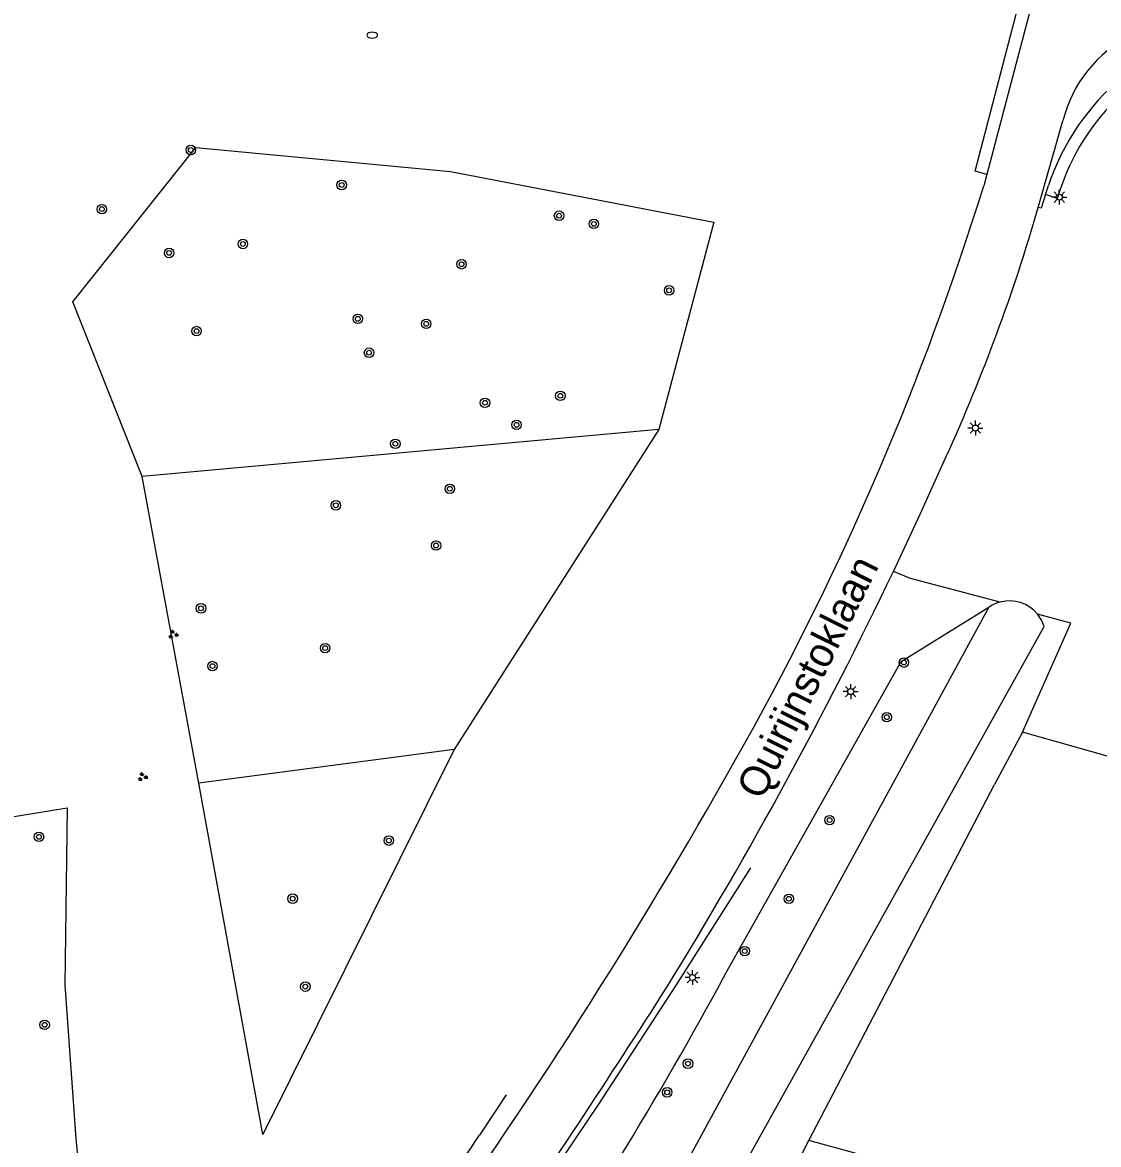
# Model space of a CAD drawing. Extents: x 132999 to 136000, y 398499 to 400501.
# Drawn here: x 134608.9 to 134699.4, y 399049.4 to 399143.7 of the extents above; entities that cross this region are included whole.
import ezdxf

# ---------------------------------------------------------------- set-up
doc = ezdxf.new("R2010")
doc.units = 0
for name, color, linetype in [('gg-afsc-hekwerk', 7, 'Continuous'), ('gg-anno-openbare ruimte label', 7, 'Continuous'), ('gg-knt-BGT kruinlijn', 7, 'Continuous'), ('gg-knt-verharding', 7, 'Continuous'), ('gg-kntw-bovenkant insteek waterloop', 7, 'Continuous'), ('gt-grn-groengrens', 7, 'Continuous'), ('gt-knt-geleideconstructie', 7, 'Continuous'), ('gt-symb-boom', 7, 'Continuous'), ('gt-symb-brandkraan', 7, 'Continuous'), ('gt-symb-groenvak', 7, 'Continuous'), ('gt-symb-lichtmast', 7, 'Continuous')]:
    doc.layers.add(name, color=color, linetype=linetype)

# ---------------------------------------------------------------- blocks, each defined once
blk = doc.blocks.new('gt0-LMAST')
at = {"layer": 'gt-symb-lichtmast'}
for p, q in [((-0.182, 0.173), (-0.447, 0.438)), ((-0.005, 0.246), (-0.005, 0.621)), ((0.172, 0.173), (0.437, 0.438)), ((-0.255, -0.004), (-0.63, -0.004)), ((-0.182, -0.181), (-0.447, -0.446)), ((-0.005, -0.254), (-0.005, -0.629)), ((0.437, -0.446), (0.172, -0.181)), ((0.245, -0.004), (0.62, -0.004))]:
    blk.add_line(p, q, dxfattribs=at)
blk.add_circle((-0.005, -0.004), 0.25, dxfattribs=at)
blk = doc.blocks.new('gt0-BOOM')
at = {"layer": 'gt-symb-boom'}
for radius in [0.4, 0.2]:
    blk.add_circle((0, 0), radius, dxfattribs=at)
blk = doc.blocks.new('gt0-BR')
at = {"layer": 'gt-symb-brandkraan'}
for centre, radius, start, end in [((-0.244, 0), 0.206, 107.56694, 252.43307), ((0.599, -2.664), 3, 106.89205, 107.56694), ((0, -0.691), 0.938, 73.10799, 106.89205), ((-0.599, -2.664), 3, 72.43309, 73.10799), ((0.244, 0), 0.206, 287.56695, 72.43309), ((0.599, 2.664), 3, 252.43307, 253.10797), ((0, 0.691), 0.938, 253.10797, 286.89206), ((-0.599, 2.664), 3, 286.89206, 287.56695)]:
    blk.add_arc(centre, radius, start, end, dxfattribs=at)
blk = doc.blocks.new('gt0-GRVAK')
at = {"layer": 'gt-symb-groenvak'}
for p, q in [((-0.11, 0.189), (-0.228, 0.24)), ((-0.182, 0.153), (0.088, 0.153)), ((-0.091, 0.211), (-0.156, 0.322)), ((-0.047, 0.214), (-0.047, 0.393)), ((-0.004, 0.211), (0.061, 0.322)), ((0.015, 0.189), (0.133, 0.24)), ((0.262, -0.052), (0.197, 0.059)), ((0.305, -0.049), (0.305, 0.13)), ((0.349, -0.052), (0.414, 0.059)), ((-0.245, -0.228), (-0.363, -0.177)), ((-0.318, -0.264), (-0.047, -0.264)), ((-0.226, -0.206), (-0.291, -0.095)), ((-0.183, -0.203), (-0.183, -0.024)), ((-0.139, -0.206), (-0.074, -0.095)), ((-0.12, -0.228), (-0.002, -0.177)), ((0.243, -0.074), (0.125, -0.023)), ((0.17, -0.11), (0.441, -0.11)), ((0.368, -0.074), (0.486, -0.023))]:
    blk.add_line(p, q, dxfattribs=at)

msp = doc.modelspace()

# ---------------------------------------------------------------- linework, layer by layer
at = {"layer": 'gg-afsc-hekwerk'}
for p, q in [((134692.972, 399084.067), (134690.595, 399079.668)), ((134718.007, 399076.936), (134692.972, 399084.067)), ((134675, 399049.722), (134690.595, 399079.668)), ((134665.856, 399032.163), (134675, 399049.722)), ((134693.948, 399044.56), (134675, 399049.722))]:
    msp.add_line(p, q, dxfattribs=at)
at = {"layer": 'gg-knt-BGT kruinlijn'}
msp.add_lwpolyline([(134668.005, 399063.783), (134682.76, 399089.99), (134690.12, 399094.561)], dxfattribs=at)
msp.add_arc((134381.489, 399218.249), 325.501, 325.34277, 331.67019, dxfattribs=at)
at = {"layer": 'gg-knt-verharding'}
for p, q in [((134693.933, 399146.034), (134689.952, 399130.96)), ((134694.288, 399128.18), (134696.347, 399135.453)), ((134689.952, 399130.96), (134689.699, 399130.001)), ((134694.893, 399129.26), (134695.146, 399130.026))]:
    msp.add_line(p, q, dxfattribs=at)
for points in [[(134689.952, 399130.96), (134688.966, 399131.219), (134692.629, 399145.18), (134668.016, 399148.537), (134667.399, 399148.547), (134657.693, 399147.955), (134657.27, 399147.999), (134606.228, 399154.937), (134597.24, 399133.711), (134596.298, 399134.088)], [(134694.893, 399129.26), (134694.515, 399128.105), (134694.288, 399128.18)], [(134696.185, 399129.846), (134695.884, 399128.937), (134694.893, 399129.26)], [(134682.098, 399097.575), (134684.359, 399102.393), (134686.551, 399107.241)]]:
    msp.add_lwpolyline(points, dxfattribs=at)
for centre, radius, start, end in [((134714.048, 399123.801), 19.9, 97.78475, 161.77212), ((134714.029, 399123.8), 18.841, 100.42238, 161.28297), ((134707.15, 399132.733), 11.14, 116.78312, 165.86826), ((134455.237, 399202.787), 245.5, 330.83381, 342.75366), ((134545.18, 399171.377), 155.239, 335.59764, 343.84362), ((134343.258, 399259.535), 375.557, 328.39054, 334.45301), ((134277.503, 399301.748), 448.927, 324.33956, 330.85989), ((134080.074, 399432.498), 690.414, 325.33766, 327.613655)]:
    msp.add_arc(centre, radius, start, end, dxfattribs=at)
at = {"layer": 'gg-kntw-bovenkant insteek waterloop'}
for p, q in [((134690.12, 399094.561), (134641.65, 399005.57)), ((134645.169, 399003.97), (134694.78, 399092.931))]:
    msp.add_line(p, q, dxfattribs=at)
for centre, radius, start, end in [((134691.857, 399092.051), 3.053, 39.27148, 104.7367), ((134691.859, 399092.047), 3.057, 104.76656, 124.6777), ((134691.854, 399092.048), 3.057, 16.78544, 39.26903)]:
    msp.add_arc(centre, radius, start, end, dxfattribs=at)
at = {"layer": 'gt-grn-groengrens'}
for p, q in [((134662.384, 399109.507), (134618.921, 399105.563)), ((134662.384, 399109.507), (134645.156, 399082.608)), ((134623.689, 399079.774), (134618.921, 399105.563)), ((134645.156, 399082.608), (134623.689, 399079.774))]:
    msp.add_line(p, q, dxfattribs=at)
for points in [[(134618.921, 399105.563), (134613.09, 399120.25), (134623.448, 399133.217), (134644.86, 399131.202), (134667.011, 399126.95), (134662.384, 399109.507)], [(134691.08, 399095.003), (134683.53, 399096.979), (134682.098, 399097.575)], [(134692.972, 399084.067), (134697.032, 399093.217), (134694.22, 399093.983)], [(134645.156, 399082.608), (134629.081, 399050.233), (134623.689, 399079.774)], [(134576.954, 399025.281), (134584.853, 399037.33), (134593.64, 399055.984), (134598.838, 399075.459), (134612.607, 399077.692), (134612.416, 399062.776), (134613.346, 399049.903), (134614.871, 399033.675), (134599.963, 399002.792), (134579.944, 399013.272), (134576.954, 399025.281)]]:
    msp.add_lwpolyline(points, dxfattribs=at)
at = {"layer": 'gt-knt-geleideconstructie'}
msp.add_line((134649.527, 399053.573), (134647.285, 399050.16), dxfattribs=at)
msp.add_lwpolyline([(134670.073, 399072.654), (134663.83, 399062.825), (134657.286, 399052.776), (134649.514, 399041.207), (134643.828, 399033.414), (134640.372, 399028.885), (134633.113, 399019.625), (134625.344, 399010.036), (134620.044, 399003.731), (134614.896, 398997.917), (134611.689, 398994.448), (134608.684, 398991.449), (134603.92, 398987.023), (134599.649, 398983.26), (134596.075, 398980.304), (134591.789, 398976.868)], dxfattribs=at)
msp.add_arc((134418.598, 399203.001), 275.06, 322.03773, 326.2435, dxfattribs=at)

# ---------------------------------------------------------------- block references
at = {"layer": 'gt-symb-boom'}
for p in [(134623.009, 399133.01), (134635.701, 399130.068), (134615.532, 399128.039), (134653.985, 399127.485), (134656.91, 399126.796), (134627.393, 399125.109), (134621.19, 399124.353), (134645.784, 399123.402), (134663.239, 399121.21), (134637.06, 399118.814), (134642.809, 399118.393), (134623.495, 399117.784), (134638.005, 399115.965), (134647.756, 399111.753), (134654.092, 399112.345), (134650.408, 399109.902), (134640.214, 399108.309), (134644.798, 399104.522), (134635.209, 399103.134), (134643.645, 399099.756), (134623.868, 399094.47), (134634.31, 399091.124), (134624.835, 399089.615), (134682.982, 399089.909), (134681.544, 399085.318), (134676.732, 399076.663), (134610.24, 399075.258), (134639.665, 399074.942), (134631.578, 399070.059), (134673.307, 399070.051), (134669.604, 399065.648), (134632.647, 399062.662), (134610.718, 399059.449), (134664.826, 399056.187), (134663.074, 399053.775)]:
    msp.add_blockref('gt0-BOOM', p, dxfattribs=at)
at = {"layer": 'gt-symb-brandkraan'}
msp.add_blockref('gt0-BR', (134638.272, 399142.665), dxfattribs=at)
at = {"layer": 'gt-symb-groenvak'}
for p in [(134621.519, 399092.277), (134618.95, 399080.299)]:
    msp.add_blockref('gt0-GRVAK', p, dxfattribs=at)
at = {"layer": 'gt-symb-lichtmast'}
for p in [(134696.059, 399129.044), (134689.003, 399109.634), (134678.518, 399087.474), (134665.205, 399063.432)]:
    msp.add_blockref('gt0-LMAST', p, dxfattribs=at)

# ---------------------------------------------------------------- texts
at = {"layer": 'gg-anno-openbare ruimte label'}
msp.add_text('Quirijnstoklaan', height=2.5, rotation=63.5, dxfattribs=at).set_placement((134671.053, 399078.258))

doc.saveas('drawing.dxf')
